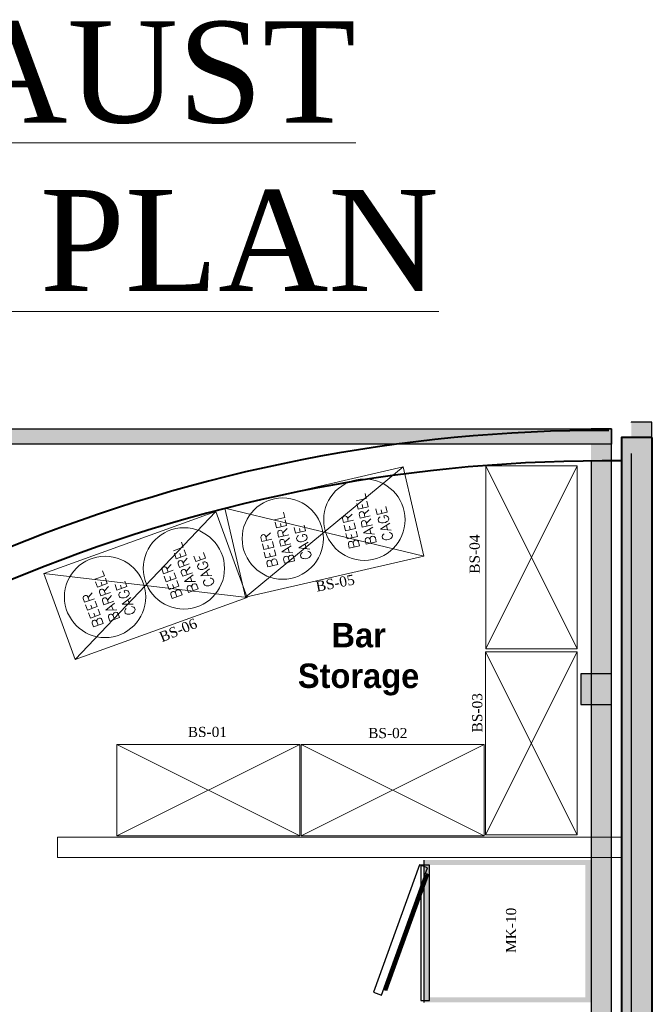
# Model space of a CAD drawing. Header units: millimetres. Extents: x 31882 to 271790, y -35693 to 24917.
# Tile 267 of 524: x 102424 to 105554, y 18215 to 23084. Entities that reach past the tile are written whole.
import ezdxf

# ---------------------------------------------------------------- set-up
doc = ezdxf.new("R2010")
doc.units = ezdxf.units.MM
doc.header["$MEASUREMENT"] = 0
for name, color, linetype in [('0-MSC-MCP', 3, 'Continuous'), ('Equipment Name', 8, 'Continuous'), ('FAINTEQUIP', 253, 'Continuous'), ('T-Title', 140, 'Continuous')]:
    doc.layers.add(name, color=color, linetype=linetype)
for name, color, linetype, lineweight in [('00 Structural', 2, 'Continuous', 25), ('08_Hatch', 140, 'Continuous', 9), ('A - TEXT', 7, 'Continuous', 13), ('A Equipments', 7, 'Continuous', 5), ('CKD Dimensions', 3, 'Continuous', 0), ('CKD Equipments', 252, 'Continuous', 0), ('WALL', 7, 'Continuous', 40)]:
    doc.layers.add(name, color=color, linetype=linetype, lineweight=lineweight)
doc.layers.add('03 Partition', color=7, linetype='Continuous', lineweight=25, true_color=0x2776bb)
doc.styles.add('C100', font='txt', dxfattribs={"height": 0.2})
doc.styles.add('CKD_Dimension Text', font='BOOKOS.TTF', dxfattribs={"height": 50})
doc.styles.get("Standard").update_dxf_attribs({"font": 'arial.ttf'})

# ---------------------------------------------------------------- blocks, each defined once
blk = doc.blocks.new('tsf H external wall')
at = {"layer": '0-MSC-MCP', "ltscale": 0.25}
h = blk.add_hatch(color=141, dxfattribs=at)
h.dxf.hatch_style = 1
h.paths.add_polyline_path([(1716442.64, -78125.1), (1716442.64, -78685.26), (1716439.64, -78685.26), (1716439.64, -78125.1)])
at = {"layer": '03 Partition', "ltscale": 0.25}
blk.add_line((1716442.64, -78188.42), (1716442.64, -78685.26), dxfattribs=at)
blk.add_lwpolyline([(1716442.64, -78125.1), (1716442.64, -78685.26), (1716439.64, -78685.26), (1716439.64, -78125.1)], close=True, dxfattribs=at)
blk = doc.blocks.new('steel cols')
at = {"layer": '00 Structural', "ltscale": 0.25}
h = blk.add_hatch(color=10, dxfattribs=at)
h.dxf.hatch_style = 1
h.paths.add_polyline_path([(1723381.98, -77443.61), (1723381.98, -77449.61), (1723387.98, -77449.61), (1723387.98, -77443.61)])
blk.add_lwpolyline([(1723381.98, -77443.61), (1723387.98, -77443.61), (1723387.98, -77449.61), (1723381.98, -77449.61)], close=True, dxfattribs=at)

msp = doc.modelspace()

# ---------------------------------------------------------------- hatches: boundary and pattern name
at = {"ltscale": 0.25}
h = msp.add_hatch(color=206, dxfattribs=at)
h.dxf.hatch_style = 1
h.paths.add_polyline_path([(105449.7, 15059.5), (105449.7, 14979.7), (105551.9, 14979.7), (105551.6, 21094), (105449.5, 21094), (105449.7, 15133.5)])
h = msp.add_hatch(color=206, dxfattribs=at)
h.dxf.hatch_style = 1
h.paths.add_polyline_path([(105250.5, 15059.4), (105250.5, 14980), (105352.1, 14980), (105352.1, 21060.4), (105250.5, 21060.4), (105250.5, 15133)])
at = {"ltscale": 0.25, "true_color": 0xadddf7}
h = msp.add_hatch(color=141, dxfattribs=at)
h.dxf.hatch_style = 1
h.paths.add_polyline_path([(105552, 21016.9), (105401.3, 21016.9), (105401.3, 14169), (105552, 14169)])
at = {"layer": 'FAINTEQUIP'}
h = msp.add_hatch(dxfattribs=at)
h.set_pattern_fill('INSUL', color=4, scale=1.005552, angle=270)
h.set_pattern_definition([(90, (-766107.421, -12527259.849), (-9.577884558, 2e-14), []), (90, (-766110.614, -12527259.849), (-9.577884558, 2e-14), [3.192628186, -3.192628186]), (90, (-766113.806, -12527259.849), (-9.577884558, 2e-14), [3.192628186, -3.192628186])])
h.paths.add_polyline_path([(104425.3, 18928.1), (105247.9, 18928.1), (105247.9, 18224.2), (104425.3, 18224.2)])
h.paths.add_polyline_path([(104450.5, 18902.9), (105222.7, 18902.9), (105222.7, 18249.3), (104450.5, 18249.3)], flags=16)

# ---------------------------------------------------------------- linework, layer by layer
at = {"layer": '00 Structural', "ltscale": 0.25}
for points in [[(105551.9, 14979.7), (105551.6, 21094), (105449.5, 21094), (105449.5, 21092.4)], [(105352.1, 14980), (105352.1, 21060.4), (105250.5, 21060.4), (105250.5, 21058.8)], [(105449.5, 20939.1), (105449.7, 14979.7)], [(105250.5, 20906.3), (105250.5, 14980)]]:
    msp.add_lwpolyline(points, dxfattribs=at)
for points in [[(105551.6, 20940.8, -0.00006), (105553.5, 20940.8)], [(105352.1, 20907.9, -0.00006), (105353.9, 20908)]]:
    msp.add_lwpolyline(points, format="xyb", dxfattribs=at)
at = {"layer": 'A Equipments'}
for p, q in [((103540.6, 20228, 59.3), (104320.8, 20872.2, 59.3)), ((102697.9, 19919.2), (103395, 20652.5)), ((103439, 20668.9, 59.3), (104422.5, 20431.2, 59.3)), ((102544, 20344.7), (103548.9, 20226.9))]:
    msp.add_line(p, q, dxfattribs=at)
at = {"layer": 'A Equipments', "elevation": 59.3}
msp.add_lwpolyline([(104422.5, 20431.2), (103540.6, 20228), (103439, 20668.9), (104320.8, 20872.2)], close=True, dxfattribs=at)
at = {"layer": 'A Equipments'}
msp.add_lwpolyline([(103548.9, 20226.9), (102697.9, 19919.2), (102544, 20344.7), (103395, 20652.5)], close=True, dxfattribs=at)
for centre in [(104129.3, 20611, 59.3), (103725.6, 20517.9, 59.3), (103236.2, 20370.1), (102846.6, 20229.3)]:
    msp.add_circle(centre, 201.1, dxfattribs=at)
at = {"layer": 'CKD Dimensions', "ltscale": 0.25}
for points in [[(102611.9, 19041.1), (105401.3, 19041.1)], [(102611.9, 19041.1), (102611.9, 18940.6)], [(102611.9, 18940.6), (105401.3, 18940.6)]]:
    msp.add_lwpolyline(points, dxfattribs=at)
at = {"layer": 'CKD Equipments', "ltscale": 0.25}
for points in [[(104730, 20878), (104730, 19973), (105182.5, 19973), (105182.5, 20878), (104730, 20878), (105182.5, 19973), (104730, 19973), (105182.5, 20878)], [(104728.5, 19958.5), (104728.5, 19053.5), (105181, 19053.5), (105181, 19958.5), (104728.5, 19958.5), (105181, 19053.5), (104728.5, 19053.5), (105181, 19958.5)], [(103810.3, 19500.3), (102905.3, 19500.3), (102905.3, 19047.8), (103810.3, 19047.8), (103810.3, 19500.3), (102905.3, 19047.8), (102905.3, 19500.3), (103810.3, 19047.8)], [(104721.9, 19500.3), (103816.9, 19500.3), (103816.9, 19047.8), (104721.9, 19047.8), (104721.9, 19500.3), (103816.9, 19047.8), (103816.9, 19500.3), (104721.9, 19047.8)]]:
    msp.add_lwpolyline(points, dxfattribs=at)
at = {"layer": 'FAINTEQUIP'}
for p, q in [((104425.3, 18224.2), (104425.3, 18928.1)), ((104450.5, 18249.3), (104450.5, 18902.9))]:
    msp.add_line(p, q, dxfattribs=at)
for points in [[(104401.8, 18903.8), (104173.5, 18274.9), (104213.4, 18260.4), (104441.7, 18889.3)], [(104408, 18902.9), (104408, 18233.8), (104450.5, 18233.8), (104450.5, 18902.9)]]:
    msp.add_lwpolyline(points, close=True, dxfattribs=at)
for points in [[(104227.7, 18292.1), (104432.4, 18855.8)], [(104438.9, 18861.1), (104229.4, 18283.9)], [(104231.5, 18283.1), (104441, 18860.3)], [(104444.8, 18858.1), (104235.8, 18282.4)], [(104447, 18857.3), (104238, 18281.6)]]:
    msp.add_lwpolyline(points, dxfattribs=at)
at = {"layer": 'WALL', "color": 2}
msp.add_lwpolyline([(105552, 21016.9), (105401.3, 21016.9), (105401.3, 14169), (105552, 14169)], close=True, dxfattribs=at)
for radius, start, end in [(7777.1, 89.85369, 134.67625), (7626.2, 89.37712, 134.60131)]:
    msp.add_arc((105318.4, 13275.7), radius, start, end, dxfattribs=at)

# ---------------------------------------------------------------- block references
at = {"layer": '00 Structural', "xscale": -25.4, "yscale": 25.4, "zscale": 25.4}
msp.add_blockref('steel cols', (43879254.3, 1986916.6), dxfattribs=at)
at = {"layer": '08_Hatch', "ltscale": 0.25, "xscale": 25.4, "yscale": 25.4, "zscale": 25.4, "rotation": 90}
msp.add_blockref('tsf H external wall', (-1893253.6, -43576582.6), dxfattribs=at)

# ---------------------------------------------------------------- texts
at = {"layer": 'A - TEXT', "attachment_point": 2, "style": 'CKD_Dimension Text'}
for s, insert, char_height, width in [('{\\LEXHAUST HOOD PLAN}', (102325.5, 23074.8), 500, 5136.882), ('BS-01', (103352.7, 19586.8), 50.28, 969.482), ('BS-02', (104245.1, 19581.3), 50.28, 969.482)]:
    msp.add_mtext(s, dxfattribs=dict(at, insert=insert, char_height=char_height, width=width))
at = {"layer": 'A - TEXT', "char_height": 50.28, "attachment_point": 8, "style": 'CKD_Dimension Text'}
for s, insert, width, rotation in [('BS-04', (104700.6, 20440.9), 708.501, 90), ('BS-05', (103989.6, 20272.6), 708.501, 10.8685), ('BS-06', (103217.9, 20041), 708.501, 22.4794), ('BS-03', (104713.3, 19656.5), 708.501, 90), ('MK-10', (104880.6, 18580.4), 348.782, 90)]:
    msp.add_mtext(s, dxfattribs=dict(at, insert=insert, width=width, rotation=rotation))
at = {"layer": 'Equipment Name', "linetype": 'Continuous', "lineweight": 5, "ltscale": 25, "char_height": 51.283, "width": 156.706, "attachment_point": 1}
for insert, rotation in [((104056.7, 20462.2, 59.3), 102.9808), ((103653, 20369.1, 59.3), 102.9808), ((103182.1, 20213.7), 109.8824), ((102792.5, 20072.8), 109.8824)]:
    msp.add_mtext('{\\Fsimplex|c0;BEER BARREL CAGE}', dxfattribs=dict(at, insert=insert, rotation=rotation))
at = {"layer": 'T-Title', "color": 30, "insert": (103690.5, 20101.4), "char_height": 120.666, "width": 820.776, "attachment_point": 1, "rotation": 359.9044, "style": 'C100'}
msp.add_mtext('\\pxqc;{\\fCentury Gothic|b1|i0|c0|p34;Bar Storage}', dxfattribs=at)

doc.saveas('drawing.dxf')
